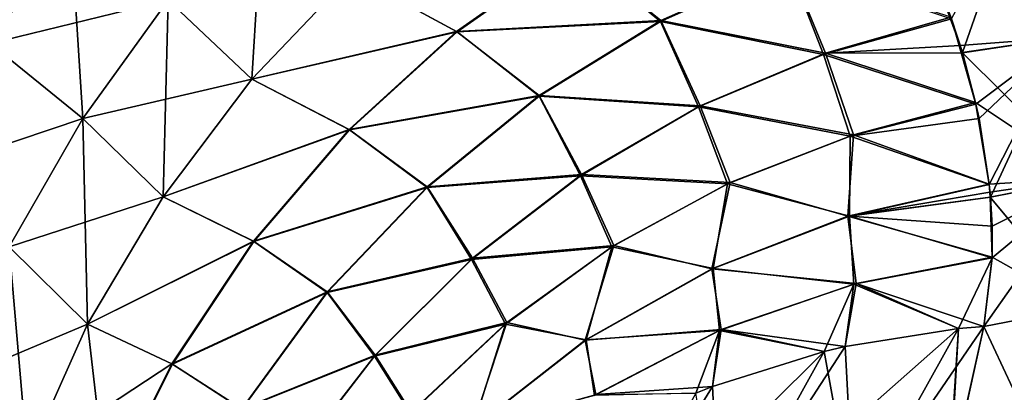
# Model space of a CAD drawing. Header units: metres. Extents: x -37.4 to 37.6, y -35 to 35.
# Tile 314 of 372: x 35.2 to 36.8, y -16.4 to -15.8. Entities that reach past the tile are written whole.
import ezdxf

# ---------------------------------------------------------------- set-up
doc = ezdxf.new("R2010")
doc.units = ezdxf.units.M
doc.layers.add('solid_506616_SW0001', color=7, linetype='CONTINUOUS')

msp = doc.modelspace()

# ---------------------------------------------------------------- linework, layer by layer
at = {"layer": 'solid_506616_SW0001'}
for points in [[(35.149063, -15.863593, -128.494659), (35.27813, -15.672002, -128.437225), (35.099163, -15.557905, -128.276016)], [(35.434677, -15.793714, -128.611053), (35.569, -15.920653, -128.794846), (35.587307, -15.62473, -128.541702)], [(35.569, -15.920653, -128.794846), (35.72929, -15.752774, -128.742065), (35.587307, -15.62473, -128.541702)], [(36.874298, -15.853695, -129.430252), (36.797443, -15.629697, -128.91864), (36.625023, -15.643243, -128.912247)], [(36.797443, -15.629693, -143.681366), (36.710457, -15.877773, -143.184158), (36.693138, -15.823771, -143.302612)], [(36.874374, -15.853927, -143.169174), (36.710457, -15.877773, -143.184158), (36.797443, -15.629693, -143.681366)], [(36.625023, -15.643243, -128.912247), (36.637493, -15.674169, -128.977676), (36.707039, -15.866701, -129.391357)], [(36.874298, -15.853695, -129.430252), (36.625023, -15.643243, -128.912247), (36.707039, -15.866701, -129.391357)], [(35.149055, -15.863585, -144.105362), (34.980804, -15.751327, -144.251617), (35.278122, -15.671995, -144.162796)], [(35.149055, -15.863585, -144.105362), (35.278122, -15.671995, -144.162796), (35.434681, -15.793709, -143.988937)], [(35.149063, -15.863593, -128.494659), (35.297615, -15.98372, -128.653168), (35.27813, -15.672002, -128.437225)], [(35.297615, -15.98372, -128.653168), (35.434677, -15.793714, -128.611053), (35.27813, -15.672002, -128.437225)], [(36.637493, -15.674169, -128.977676), (36.692196, -15.820958, -129.291275), (36.707039, -15.866701, -129.391357)], [(36.085278, -15.712664, -128.881256), (35.72929, -15.752774, -128.742065), (35.898071, -15.844058, -128.942474)], [(35.729301, -15.752788, -143.857956), (36.086113, -15.713194, -143.717606), (35.898849, -15.844531, -143.656479)], [(36.085278, -15.712664, -128.881256), (35.898071, -15.844058, -128.942474), (36.226006, -15.8268, -129.120636)], [(36.225475, -15.827974, -143.477844), (35.898849, -15.844531, -143.656479), (36.086113, -15.713194, -143.717606)], [(36.085278, -15.712664, -128.881256), (36.226006, -15.8268, -129.120636), (36.43177, -15.735694, -129.059753)], [(36.431026, -15.736821, -143.538452), (36.225475, -15.827974, -143.477844), (36.086113, -15.713194, -143.717606)], [(36.43177, -15.735694, -129.059753), (36.226006, -15.8268, -129.120636), (36.490562, -15.87912, -129.345551)], [(36.43177, -15.735694, -129.059753), (36.490562, -15.87912, -129.345551), (36.692196, -15.820958, -129.291275)], [(36.487518, -15.880938, -143.25238), (36.225475, -15.827974, -143.477844), (36.431026, -15.736821, -143.538452)], [(36.693138, -15.823771, -143.302612), (36.487518, -15.880938, -143.25238), (36.431026, -15.736821, -143.538452)], [(35.434681, -15.793709, -143.988937), (35.729301, -15.752788, -143.857956), (35.569012, -15.920661, -143.805161)], [(35.898071, -15.844058, -128.942474), (35.72929, -15.752774, -128.742065), (35.569, -15.920653, -128.794846)], [(35.569012, -15.920661, -143.805161), (35.729301, -15.752788, -143.857956), (35.898849, -15.844531, -143.656479)], [(35.297615, -15.983714, -143.946823), (35.149055, -15.863585, -144.105362), (35.434681, -15.793709, -143.988937)], [(35.297615, -15.983714, -143.946823), (35.434681, -15.793709, -143.988937), (35.569012, -15.920661, -143.805161)], [(35.297615, -15.98372, -128.653168), (35.426479, -16.109417, -128.821655), (35.434677, -15.793714, -128.611053)], [(35.426479, -16.109417, -128.821655), (35.569, -15.920653, -128.794846), (35.434677, -15.793714, -128.611053)], [(35.898071, -15.844058, -128.942474), (36.030731, -15.947001, -129.162643), (36.226006, -15.8268, -129.120636)], [(36.225475, -15.827974, -143.477844), (36.030422, -15.948151, -143.436081), (35.898849, -15.844531, -143.656479)], [(36.286697, -15.965316, -143.218933), (36.030422, -15.948151, -143.436081), (36.225475, -15.827974, -143.477844)], [(36.226006, -15.8268, -129.120636), (36.030731, -15.947001, -129.162643), (36.289127, -15.963323, -129.379425)], [(36.487518, -15.880938, -143.25238), (36.286697, -15.965316, -143.218933), (36.225475, -15.827974, -143.477844)], [(36.226006, -15.8268, -129.120636), (36.289127, -15.963323, -129.379425), (36.490562, -15.87912, -129.345551)], [(36.732342, -15.960892, -142.996902), (36.487518, -15.880938, -143.25238), (36.693138, -15.823771, -143.302612)], [(36.707039, -15.866701, -129.391357), (36.692196, -15.820958, -129.291275), (36.490562, -15.87912, -129.345551)], [(36.732342, -15.960892, -142.996902), (36.693138, -15.823771, -143.302612), (36.710457, -15.877773, -143.184158)], [(35.898071, -15.844058, -128.942474), (35.569, -15.920653, -128.794846), (35.725483, -16.001453, -128.981171)], [(35.569012, -15.920661, -143.805161), (35.898849, -15.844531, -143.656479), (35.726204, -16.001875, -143.617844)], [(35.898071, -15.844058, -128.942474), (35.725483, -16.001453, -128.981171), (36.030731, -15.947001, -129.162643)], [(36.030422, -15.948151, -143.436081), (35.726204, -16.001875, -143.617844), (35.898849, -15.844531, -143.656479)], [(36.874298, -15.853695, -129.430252), (36.707039, -15.866701, -129.391357), (36.710648, -15.87854, -129.417526)], [(36.874374, -15.853927, -143.169174), (36.732342, -15.960892, -142.996902), (36.710457, -15.877773, -143.184158)], [(36.874298, -15.853695, -129.430252), (36.710648, -15.87854, -129.417526), (36.913025, -16.079189, -129.973526)], [(36.874374, -15.853927, -143.169174), (36.737217, -15.983789, -142.944092), (36.732342, -15.960892, -142.996902)], [(36.874374, -15.853927, -143.169174), (36.75338, -16.089687, -142.691071), (36.737217, -15.983789, -142.944092)], [(36.874374, -15.853927, -143.169174), (36.755398, -16.110441, -142.639465), (36.75338, -16.089687, -142.691071)], [(36.913048, -16.079412, -142.625916), (36.755398, -16.110441, -142.639465), (36.874374, -15.853927, -143.169174)], [(35.036598, -16.071548, -144.077637), (35.149055, -15.863585, -144.105362), (35.297615, -15.983714, -143.946823)], [(35.179565, -16.189964, -128.666962), (35.297615, -15.98372, -128.653168), (35.149063, -15.863593, -128.494659)], [(36.707039, -15.866701, -129.391357), (36.490562, -15.87912, -129.345551), (36.710648, -15.87854, -129.417526)], [(36.490562, -15.87912, -129.345551), (36.731766, -15.958298, -129.597122), (36.710648, -15.87854, -129.417526)], [(36.913025, -16.079189, -129.973526), (36.710648, -15.87854, -129.417526), (36.731766, -15.958298, -129.597122)], [(36.530384, -16.012405, -142.970978), (36.286697, -15.965316, -143.218933), (36.487518, -15.880938, -143.25238)], [(36.490562, -15.87912, -129.345551), (36.289127, -15.963323, -129.379425), (36.535339, -16.010174, -129.627197)], [(36.732342, -15.960892, -142.996902), (36.530384, -16.012405, -142.970978), (36.487518, -15.880938, -143.25238)], [(36.490562, -15.87912, -129.345551), (36.535339, -16.010174, -129.627197), (36.731766, -15.958298, -129.597122)], [(35.297615, -15.983714, -143.946823), (35.569012, -15.920661, -143.805161), (35.426491, -16.109421, -143.778366)], [(35.725483, -16.001453, -128.981171), (35.569, -15.920653, -128.794846), (35.426479, -16.109417, -128.821655)], [(35.426491, -16.109421, -143.778366), (35.569012, -15.920661, -143.805161), (35.726204, -16.001875, -143.617844)], [(35.725483, -16.001453, -128.981171), (35.850662, -16.093391, -129.184769), (36.030731, -15.947001, -129.162643)], [(36.030422, -15.948151, -143.436081), (35.850567, -16.094454, -143.414139), (35.726204, -16.001875, -143.617844)], [(36.096901, -16.075876, -143.201035), (35.850567, -16.094454, -143.414139), (36.030422, -15.948151, -143.436081)], [(36.030731, -15.947001, -129.162643), (35.850662, -16.093391, -129.184769), (36.098705, -16.073866, -129.397675)], [(36.286697, -15.965316, -143.218933), (36.096901, -16.075876, -143.201035), (36.030422, -15.948151, -143.436081)], [(36.030731, -15.947001, -129.162643), (36.098705, -16.073866, -129.397675), (36.289127, -15.963323, -129.379425)], [(36.333447, -16.089018, -142.960388), (36.096901, -16.075876, -143.201035), (36.286697, -15.965316, -143.218933)], [(36.289127, -15.963323, -129.379425), (36.098705, -16.073866, -129.397675), (36.337452, -16.086498, -129.638229)], [(36.530384, -16.012405, -142.970978), (36.333447, -16.089018, -142.960388), (36.286697, -15.965316, -143.218933)], [(36.289127, -15.963323, -129.379425), (36.337452, -16.086498, -129.638229), (36.535339, -16.010174, -129.627197)], [(36.737217, -15.983789, -142.944092), (36.530384, -16.012405, -142.970978), (36.732342, -15.960892, -142.996902)], [(36.535339, -16.010174, -129.627197), (36.75333, -16.089094, -129.907486), (36.731766, -15.958298, -129.597122)], [(36.913025, -16.079189, -129.973526), (36.731766, -15.958298, -129.597122), (36.75333, -16.089094, -129.907486)], [(35.179569, -16.189959, -143.933029), (35.036598, -16.071548, -144.077637), (35.297615, -15.983714, -143.946823)], [(35.179565, -16.189964, -128.666962), (35.305313, -16.314314, -128.821793), (35.297615, -15.98372, -128.653168)], [(35.179569, -16.189959, -143.933029), (35.297615, -15.983714, -143.946823), (35.426491, -16.109421, -143.778366)], [(35.305313, -16.314314, -128.821793), (35.426479, -16.109417, -128.821655), (35.297615, -15.98372, -128.653168)], [(36.75338, -16.089687, -142.691071), (36.530384, -16.012405, -142.970978), (36.737217, -15.983789, -142.944092)], [(35.725483, -16.001453, -128.981171), (35.426479, -16.109417, -128.821655), (35.571812, -16.180929, -128.996399)], [(35.426491, -16.109421, -143.778366), (35.726204, -16.001875, -143.617844), (35.572479, -16.181303, -143.602692)], [(35.725483, -16.001453, -128.981171), (35.571812, -16.180929, -128.996399), (35.850662, -16.093391, -129.184769)], [(35.850567, -16.094454, -143.414139), (35.572479, -16.181303, -143.602692), (35.726204, -16.001875, -143.617844)], [(36.529152, -16.140743, -142.690002), (36.333447, -16.089018, -142.960388), (36.530384, -16.012405, -142.970978)], [(36.535339, -16.010174, -129.627197), (36.337452, -16.086498, -129.638229), (36.526413, -16.140984, -129.908539)], [(36.535339, -16.010174, -129.627197), (36.526413, -16.140984, -129.908539), (36.75333, -16.089094, -129.907486)], [(36.75338, -16.089687, -142.691071), (36.529152, -16.140743, -142.690002), (36.530384, -16.012405, -142.970978)], [(36.096901, -16.075876, -143.201035), (35.922222, -16.210232, -143.199051), (35.850567, -16.094454, -143.414139)], [(35.850662, -16.093391, -129.184769), (35.923431, -16.208353, -129.399918), (36.098705, -16.073866, -129.397675)], [(36.14764, -16.190195, -142.962601), (35.922222, -16.210232, -143.199051), (36.096901, -16.075876, -143.201035)], [(36.098705, -16.073866, -129.397675), (35.923431, -16.208353, -129.399918), (36.150692, -16.187613, -129.636368)], [(36.333447, -16.089018, -142.960388), (36.14764, -16.190195, -142.962601), (36.096901, -16.075876, -143.201035)], [(36.098705, -16.073866, -129.397675), (36.150692, -16.187613, -129.636368), (36.337452, -16.086498, -129.638229)], [(36.913048, -16.079412, -142.625916), (36.744843, -16.31794, -142.079041), (36.758224, -16.207664, -142.387543)], [(36.913048, -16.079412, -142.625916), (36.902607, -16.287489, -142.068893), (36.744843, -16.31794, -142.079041)], [(36.913025, -16.079189, -129.973526), (36.75333, -16.089094, -129.907486), (36.754646, -16.10232, -129.940247)], [(36.913025, -16.079189, -129.973526), (36.754646, -16.10232, -129.940247), (36.755367, -16.110369, -129.960342)], [(36.902611, -16.287498, -130.531097), (36.913025, -16.079189, -129.973526), (36.755367, -16.110369, -129.960342)], [(36.913048, -16.079412, -142.625916), (36.758213, -16.156733, -142.521683), (36.755398, -16.110441, -142.639465)], [(36.913048, -16.079412, -142.625916), (36.758224, -16.207664, -142.387543), (36.758213, -16.156733, -142.521683)], [(35.571812, -16.180929, -128.996399), (35.690144, -16.262438, -129.186478), (35.850662, -16.093391, -129.184769)], [(35.850567, -16.094454, -143.414139), (35.690247, -16.263355, -143.412582), (35.572479, -16.181303, -143.602692)], [(35.850662, -16.093391, -129.184769), (35.690144, -16.262438, -129.186478), (35.923431, -16.208353, -129.399918)], [(35.922222, -16.210232, -143.199051), (35.690247, -16.263355, -143.412582), (35.850567, -16.094454, -143.414139)], [(36.309986, -16.22477, -142.703583), (36.14764, -16.190195, -142.962601), (36.333447, -16.089018, -142.960388)], [(36.337452, -16.086498, -129.638229), (36.150692, -16.187613, -129.636368), (36.3078, -16.225235, -129.894943)], [(36.337452, -16.086498, -129.638229), (36.3078, -16.225235, -129.894943), (36.526413, -16.140984, -129.908539)], [(36.529152, -16.140743, -142.690002), (36.309986, -16.22477, -142.703583), (36.333447, -16.089018, -142.960388)], [(36.754646, -16.10232, -129.940247), (36.75333, -16.089094, -129.907486), (36.526413, -16.140984, -129.908539)], [(36.755398, -16.110441, -142.639465), (36.529152, -16.140743, -142.690002), (36.75338, -16.089687, -142.691071)], [(35.179569, -16.189959, -143.933029), (35.426491, -16.109421, -143.778366), (35.305328, -16.314312, -143.778214)], [(35.571812, -16.180929, -128.996399), (35.426479, -16.109417, -128.821655), (35.305313, -16.314314, -128.821793)], [(35.305328, -16.314312, -143.778214), (35.426491, -16.109421, -143.778366), (35.572479, -16.181303, -143.602692)], [(36.754646, -16.10232, -129.940247), (36.526413, -16.140984, -129.908539), (36.755367, -16.110369, -129.960342)], [(36.526413, -16.140984, -129.908539), (36.758152, -16.206545, -130.209412), (36.755367, -16.110369, -129.960342)], [(36.758213, -16.156733, -142.521683), (36.529152, -16.140743, -142.690002), (36.755398, -16.110441, -142.639465)], [(36.902611, -16.287498, -130.531097), (36.755367, -16.110369, -129.960342), (36.758152, -16.206545, -130.209412)], [(36.526413, -16.140984, -129.908539), (36.3078, -16.225235, -129.894943), (36.540016, -16.248589, -130.190933)], [(36.536396, -16.250061, -142.408096), (36.309986, -16.22477, -142.703583), (36.529152, -16.140743, -142.690002)], [(36.526413, -16.140984, -129.908539), (36.540016, -16.248589, -130.190933), (36.758152, -16.206545, -130.209412)], [(36.758224, -16.207664, -142.387543), (36.536396, -16.250061, -142.408096), (36.529152, -16.140743, -142.690002)], [(36.758213, -16.156733, -142.521683), (36.758224, -16.207664, -142.387543), (36.529152, -16.140743, -142.690002)], [(35.083511, -16.407246, -143.947891), (35.179569, -16.189959, -143.933029), (35.305328, -16.314312, -143.778214)], [(35.083511, -16.407251, -128.6521), (35.208561, -16.530182, -128.795288), (35.179565, -16.189964, -128.666962)], [(35.208561, -16.530182, -128.795288), (35.305313, -16.314314, -128.821793), (35.179565, -16.189964, -128.666962)], [(35.571812, -16.180929, -128.996399), (35.305313, -16.314314, -128.821793), (35.440887, -16.37801, -128.987747)], [(35.305328, -16.314312, -143.778214), (35.572479, -16.181303, -143.602692), (35.441509, -16.378344, -143.611389)], [(35.571812, -16.180929, -128.996399), (35.440887, -16.37801, -128.987747), (35.690144, -16.262438, -129.186478)], [(35.690247, -16.263355, -143.412582), (35.441509, -16.378344, -143.611389), (35.572479, -16.181303, -143.602692)], [(36.14764, -16.190195, -142.962601), (35.976662, -16.313925, -142.977524), (35.922222, -16.210232, -143.199051)], [(35.923431, -16.208353, -129.399918), (35.978806, -16.311487, -129.621674), (36.150692, -16.187613, -129.636368)], [(36.106449, -16.339293, -142.730713), (35.976662, -16.313925, -142.977524), (36.14764, -16.190195, -142.962601)], [(36.150692, -16.187613, -129.636368), (35.978806, -16.311487, -129.621674), (36.104809, -16.33984, -129.867844)], [(36.150692, -16.187613, -129.636368), (36.104809, -16.33984, -129.867844), (36.3078, -16.225235, -129.894943)], [(36.309986, -16.22477, -142.703583), (36.106449, -16.339293, -142.730713), (36.14764, -16.190195, -142.962601)], [(35.690144, -16.262438, -129.186478), (35.767105, -16.363865, -129.386108), (35.923431, -16.208353, -129.399918)], [(35.922222, -16.210232, -143.199051), (35.766438, -16.36548, -143.213028), (35.690247, -16.263355, -143.412582)], [(35.976662, -16.313925, -142.977524), (35.766438, -16.36548, -143.213028), (35.922222, -16.210232, -143.199051)], [(35.923431, -16.208353, -129.399918), (35.767105, -16.363865, -129.386108), (35.978806, -16.311487, -129.621674)], [(36.758224, -16.207664, -142.387543), (36.704182, -16.321291, -142.086334), (36.536396, -16.250061, -142.408096)], [(36.758152, -16.206545, -130.209412), (36.540016, -16.248589, -130.190933), (36.744831, -16.317955, -130.520966)], [(36.758224, -16.207664, -142.387543), (36.744843, -16.31794, -142.079041), (36.704182, -16.321291, -142.086334)], [(36.902611, -16.287498, -130.531097), (36.758152, -16.206545, -130.209412), (36.744831, -16.317955, -130.520966)], [(36.3078, -16.225235, -129.894943), (36.104809, -16.33984, -129.867844), (36.323223, -16.32258, -130.15657)], [(36.320389, -16.324268, -142.442642), (36.106449, -16.339293, -142.730713), (36.309986, -16.22477, -142.703583)], [(36.3078, -16.225235, -129.894943), (36.323223, -16.32258, -130.15657), (36.540016, -16.248589, -130.190933)], [(36.536396, -16.250061, -142.408096), (36.320389, -16.324268, -142.442642), (36.309986, -16.22477, -142.703583)], [(36.536396, -16.250061, -142.408096), (36.488415, -16.357847, -142.131653), (36.320389, -16.324268, -142.442642)], [(36.540016, -16.248589, -130.190933), (36.323223, -16.32258, -130.15657), (36.522366, -16.349936, -130.476242)], [(36.536396, -16.250061, -142.408096), (36.522366, -16.34993, -142.123749), (36.488415, -16.357847, -142.131653)], [(36.540016, -16.248589, -130.190933), (36.522366, -16.349936, -130.476242), (36.70417, -16.321304, -130.513672)], [(36.536396, -16.250061, -142.408096), (36.704182, -16.321291, -142.086334), (36.522366, -16.34993, -142.123749)], [(36.540016, -16.248589, -130.190933), (36.70417, -16.321304, -130.513672), (36.744831, -16.317955, -130.520966)], [(35.440887, -16.37801, -128.987747), (35.553059, -16.450056, -129.167709), (35.690144, -16.262438, -129.186478)], [(35.690247, -16.263355, -143.412582), (35.553322, -16.450787, -143.431412), (35.441509, -16.378344, -143.611389)], [(35.690144, -16.262438, -129.186478), (35.553059, -16.450056, -129.167709), (35.767105, -16.363865, -129.386108)], [(35.766438, -16.36548, -143.213028), (35.553322, -16.450787, -143.431412), (35.690247, -16.263355, -143.412582)], [(36.853531, -16.550371, -131.336578), (36.902611, -16.287498, -130.531097), (36.744831, -16.317955, -130.520966)], [(36.902607, -16.287489, -142.068893), (36.853531, -16.550371, -141.263412), (36.744843, -16.31794, -142.079041)], [(35.083511, -16.407246, -143.947891), (35.305328, -16.314312, -143.778214), (35.208572, -16.530176, -143.804718)], [(35.440887, -16.37801, -128.987747), (35.305313, -16.314314, -128.821793), (35.208561, -16.530182, -128.795288)], [(35.208572, -16.530176, -143.804718), (35.305328, -16.314312, -143.778214), (35.336555, -16.588093, -143.643707)], [(35.305328, -16.314312, -143.778214), (35.441509, -16.378344, -143.611389), (35.336555, -16.588093, -143.643707)], [(35.976662, -16.313925, -142.977524), (35.823914, -16.457747, -143.004898), (35.766438, -16.36548, -143.213028)], [(35.767105, -16.363865, -129.386108), (35.825233, -16.455643, -129.594421), (35.978806, -16.311487, -129.621674)], [(35.923542, -16.481495, -142.770737), (35.823914, -16.457747, -143.004898), (35.976662, -16.313925, -142.977524)], [(35.978806, -16.311487, -129.621674), (35.825233, -16.455643, -129.594421), (35.922409, -16.481993, -129.827881)], [(35.978806, -16.311487, -129.621674), (35.922409, -16.481993, -129.827881), (36.104809, -16.33984, -129.867844)], [(36.106449, -16.339293, -142.730713), (35.923542, -16.481495, -142.770737), (35.976662, -16.313925, -142.977524)], [(36.32169, -16.659447, -131.395737), (36.70417, -16.321304, -130.513672), (36.522366, -16.349936, -130.476242)], [(36.32169, -16.659447, -131.395737), (36.536503, -16.622068, -131.444748), (36.70417, -16.321304, -130.513672)], [(36.522366, -16.34993, -142.123749), (36.704182, -16.321291, -142.086334), (36.536503, -16.622068, -141.155243)], [(36.536503, -16.622068, -131.444748), (36.744831, -16.317955, -130.520966), (36.70417, -16.321304, -130.513672)], [(36.690063, -16.566135, -131.30336), (36.744831, -16.317955, -130.520966), (36.536503, -16.622068, -131.444748)], [(36.68816, -16.57365, -141.270996), (36.536503, -16.622068, -141.155243), (36.704182, -16.321291, -142.086334)], [(36.690067, -16.566133, -141.296646), (36.68816, -16.57365, -141.270996), (36.704182, -16.321291, -142.086334)], [(36.853531, -16.550371, -131.336578), (36.744831, -16.317955, -130.520966), (36.690063, -16.566135, -131.30336)], [(36.690067, -16.566133, -141.296646), (36.704182, -16.321291, -142.086334), (36.744843, -16.31794, -142.079041)], [(36.853531, -16.550371, -141.263412), (36.690067, -16.566133, -141.296646), (36.744843, -16.31794, -142.079041)], [(36.104809, -16.33984, -129.867844), (36.121536, -16.427078, -130.111221), (36.323223, -16.32258, -130.15657)], [(36.320389, -16.324268, -142.442642), (36.119469, -16.428793, -142.488083), (36.106449, -16.339293, -142.730713)], [(36.320389, -16.324268, -142.442642), (36.282333, -16.424875, -142.186249), (36.119469, -16.428793, -142.488083)], [(36.323223, -16.32258, -130.15657), (36.121536, -16.427078, -130.111221), (36.30928, -16.414146, -130.421585)], [(36.320389, -16.324268, -142.442642), (36.30928, -16.414148, -142.178421), (36.282333, -16.424875, -142.186249)], [(36.323223, -16.32258, -130.15657), (36.30928, -16.414146, -130.421585), (36.488415, -16.357851, -130.468353)], [(36.320389, -16.324268, -142.442642), (36.488415, -16.357847, -142.131653), (36.30928, -16.414148, -142.178421)], [(36.323223, -16.32258, -130.15657), (36.488415, -16.357851, -130.468353), (36.522366, -16.349936, -130.476242)], [(36.104809, -16.33984, -129.867844), (35.922409, -16.481993, -129.827881), (36.121536, -16.427078, -130.111221)], [(36.119469, -16.428793, -142.488083), (35.923542, -16.481495, -142.770737), (36.106449, -16.339293, -142.730713)], [(36.32169, -16.659447, -131.395737), (36.522366, -16.349936, -130.476242), (36.488415, -16.357851, -130.468353)], [(36.488415, -16.357847, -142.131653), (36.522366, -16.34993, -142.123749), (36.536503, -16.622068, -141.155243)], [(35.553059, -16.450056, -129.167709), (35.633118, -16.537029, -129.356522), (35.767105, -16.363865, -129.386108)], [(35.766438, -16.36548, -143.213028), (35.632904, -16.538273, -143.242691), (35.553322, -16.450787, -143.431412)], [(35.823914, -16.457747, -143.004898), (35.632904, -16.538273, -143.242691), (35.766438, -16.36548, -143.213028)], [(35.767105, -16.363865, -129.386108), (35.633118, -16.537029, -129.356522), (35.825233, -16.455643, -129.594421)], [(36.116512, -16.727854, -131.339447), (36.488415, -16.357851, -130.468353), (36.30928, -16.414146, -130.421585)], [(36.116512, -16.727854, -131.339447), (36.32169, -16.659447, -131.395737), (36.488415, -16.357851, -130.468353)], [(36.30928, -16.414148, -142.178421), (36.488415, -16.357847, -142.131653), (36.321686, -16.659447, -141.204254)], [(36.321686, -16.659447, -141.204254), (36.488415, -16.357847, -142.131653), (36.536503, -16.622068, -141.155243)], [(35.440887, -16.37801, -128.987747), (35.208561, -16.530182, -128.795288), (35.335968, -16.58779, -128.95546)], [(35.440887, -16.37801, -128.987747), (35.335968, -16.58779, -128.95546), (35.553059, -16.450056, -129.167709)], [(35.553322, -16.450787, -143.431412), (35.336555, -16.588093, -143.643707), (35.441509, -16.378344, -143.611389)], [(35.083511, -16.407246, -143.947891), (35.208572, -16.530176, -143.804718), (35.050995, -16.663366, -143.952332)], [(35.083511, -16.407251, -128.6521), (35.139061, -16.75, -128.74324), (35.208561, -16.530182, -128.795288)], [(36.116512, -16.727854, -131.339447), (36.30928, -16.414146, -130.421585), (36.28233, -16.424871, -130.413742)], [(36.121536, -16.427078, -130.111221), (36.28233, -16.424871, -130.413742), (36.30928, -16.414146, -130.421585)], [(36.282333, -16.424875, -142.186249), (36.30928, -16.414148, -142.178421), (36.321686, -16.659447, -141.204254)]]:
    msp.add_3dface(points, dxfattribs=at)

doc.saveas('drawing.dxf')
